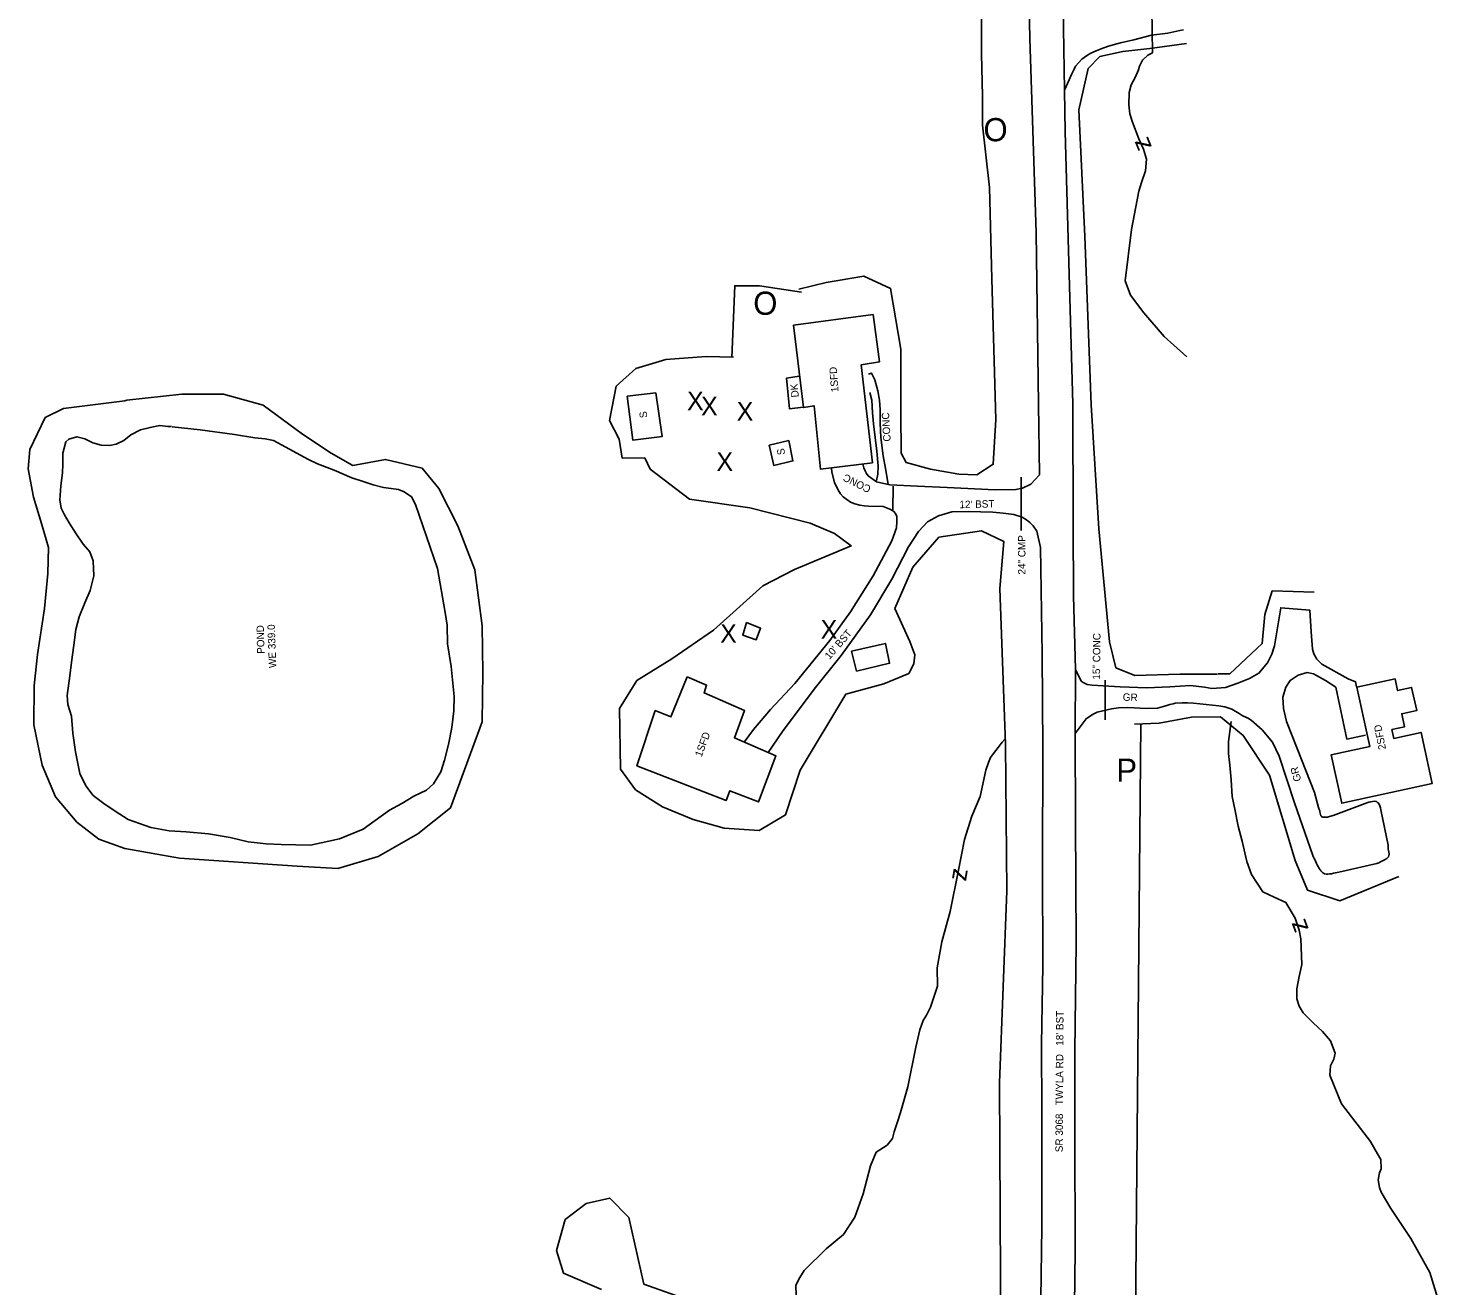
# Model space of a CAD drawing. Extents: x 2030130 to 2036320, y 723205 to 762423.
# Drawn here: x 2031980 to 2032741, y 749317 to 749995 of the extents above; entities that cross this region are included whole.
import ezdxf

# ---------------------------------------------------------------- set-up
doc = ezdxf.new("R2010")
doc.units = 0
for name, color, linetype in [('Draft_Station Cardinal Points', 7, 'Continuous'), ('Draft_Station Labels Major', 7, 'Continuous'), ('Draft_Station Tics Major', 7, 'Continuous'), ('Draft_Station Tics Minor', 7, 'Continuous'), ('Exist Terrain Model Ground Surface', 7, 'Continuous'), ('Old_Level_23', 7, 'Continuous'), ('Old_Level_26', 7, 'Continuous'), ('Old_Level_28', 7, 'Continuous'), ('Prop Alignment Horizontal', 7, 'Continuous'), ('Prop Alignment Vertical', 7, 'Continuous'), ('Prop Horizontal Alignment Ramp', 7, 'Continuous')]:
    doc.layers.add(name, color=color, linetype=linetype)

msp = doc.modelspace()

# ---------------------------------------------------------------- linework, layer by layer
at = {"layer": 'Draft_Station Labels Major'}
msp.add_line((2032691.8, 749643.96), (2032695.71, 749642.37), dxfattribs=at)
for points in [[(2032515.89, 750200.22), (2032516.41, 750179.73), (2032518.02, 750095.15), (2032520.14, 749989.03), (2032523.59, 749884.29), (2032524.93, 749791.93)], [(2032538.17, 750005.66), (2032538.9, 749961.25)], [(2032538.9, 749961.25), (2032541.33, 749966.78), (2032542.55, 749969.61), (2032544.06, 749972.43), (2032544.81, 749974.09), (2032548.24, 749977.82), (2032550.73, 749979.6), (2032553.03, 749981.08), (2032556.01, 749982.28), (2032558.61, 749983.48), (2032562.07, 749984.69), (2032565.06, 749985.61), (2032569.11, 749986.73), (2032576.15, 749988.29), (2032585.79, 749990.84), (2032594.49, 749991.94), (2032600.95, 749993.29), (2032603.07, 749993.71)], [(2032543.36, 749792.2), (2032541.38, 749862.03), (2032539.3, 749938.65), (2032538.9, 749961.25)], [(2032525.4, 749753.8), (2032525.39, 749753.89), (2032524.93, 749791.93)], [(2032543.36, 749792.2), (2032543.52, 749726.54), (2032543.7, 749688.57), (2032544.71, 749648.99), (2032544.69, 749614.41), (2032544.87, 749567.25), (2032545.13, 749501.3), (2032544.37, 749443.26), (2032544.46, 749399), (2032544.63, 749335.85), (2032543.7, 749261.25), (2032543.69, 749207.39), (2032541.71, 749148.35), (2032539.4, 749087.26), (2032537.63, 749059.25)], [(2032413.29, 749757.7), (2032413.55, 749755.22), (2032414.87, 749749.76), (2032416.72, 749745.95), (2032418.24, 749743.69), (2032419.64, 749742.09), (2032421.52, 749740.51), (2032423.49, 749739.12), (2032425.83, 749738.22), (2032428.65, 749737.44), (2032430.88, 749737.12), (2032433.3, 749737), (2032441.22, 749736.76), (2032444.73, 749735.42), (2032446.69, 749734.32), (2032447.79, 749733.1), (2032448.52, 749731.39), (2032448.6, 749728.69), (2032448.41, 749725.31), (2032445.83, 749718.28), (2032435.79, 749699.36), (2032423.55, 749679.99), (2032412.34, 749664.6), (2032393.47, 749641.35), (2032380.39, 749627.35), (2032371.35, 749616.66), (2032366.3, 749609.83)], [(2032525.39, 749753.89), (2032520.72, 749748.92), (2032516.16, 749746.66), (2032512.71, 749745.88), (2032501.43, 749745.83), (2032475.63, 749746.97), (2032459.6, 749747.74), (2032444.81, 749748.54), (2032437.53, 749750.16), (2032433.09, 749753.3), (2032432.19, 749754.53), (2032431.37, 749755.95), (2032430.64, 749757.66), (2032430.19, 749759.73)], [(2032446.28, 749735.02), (2032446.47, 749747.76)], [(2032379.15, 749604.27), (2032386.92, 749615.49), (2032403.88, 749638.29), (2032418.57, 749656.59), (2032434.4, 749678.48), (2032445.78, 749697.64), (2032454.8, 749714.99), (2032460.24, 749723.26), (2032465.1, 749728.52), (2032470.89, 749731.78), (2032478.06, 749733.93), (2032487.02, 749734.1), (2032500.25, 749733.73), (2032505.86, 749733.23), (2032511.57, 749732.53), (2032515.96, 749731.03), (2032518.32, 749729.65), (2032520.1, 749728.16), (2032521.98, 749726.39), (2032523.91, 749723.45), (2032526, 749714.77)], [(2032519.41, 749059.91), (2032520.1, 749072.05), (2032522.09, 749114.92), (2032523.58, 749149.24), (2032523.86, 749165.53), (2032524.35, 749210.1), (2032525.45, 749253.72), (2032526.08, 749309.53), (2032526.63, 749348.67), (2032526.73, 749380.54), (2032526.59, 749410.76), (2032526.55, 749446.98), (2032527.11, 749489.22), (2032526.92, 749543.17), (2032527.13, 749606.52), (2032526.75, 749657.26), (2032526, 749714.77)], [(2032625.64, 749639.29), (2032632.28, 749641.62), (2032638.5, 749644.13), (2032643.66, 749646.97), (2032648.2, 749652.51), (2032650.67, 749657.14), (2032652.07, 749661.73), (2032655.39, 749682.24), (2032671.04, 749681.01), (2032671.8, 749669.2), (2032672.53, 749659.92), (2032673.26, 749657.34), (2032674.77, 749654.46), (2032677.45, 749651.89), (2032691.8, 749643.96)], [(2032544.71, 749648.99), (2032547.79, 749642.72), (2032548.88, 749641.88), (2032551.13, 749640.79), (2032553.75, 749640.49), (2032559.64, 749640.18), (2032568.82, 749639.59), (2032583.21, 749639.07), (2032595.55, 749639.54), (2032606.81, 749640.27), (2032614.26, 749639.43), (2032618.24, 749638.78), (2032625.75, 749639.3)], [(2032690.96, 749611.33), (2032685.06, 749639.4), (2032679.43, 749643.01), (2032673.02, 749646.64), (2032669.54, 749647.35), (2032664.83, 749645.86), (2032660.4, 749643.08), (2032658.07, 749639.48), (2032656.45, 749634.1), (2032656.8, 749627.98), (2032658.51, 749620.87), (2032664.2, 749606.41), (2032673.5, 749582.63), (2032675.75, 749574.57)], [(2032696.24, 749639.55), (2032695.71, 749642.37), (2032695.53, 749642.36)], [(2032544.69, 749614.41), (2032550.53, 749622.4), (2032552.79, 749624.02), (2032554.69, 749625.13), (2032556.5, 749625.96), (2032564.16, 749627.74), (2032567.91, 749628.24), (2032572.92, 749628.39), (2032583.06, 749627.93), (2032588.94, 749628.1), (2032591.43, 749628.76), (2032593.53, 749629.4), (2032595.54, 749630.04), (2032597.36, 749630.48), (2032598.51, 749630.81), (2032602.27, 749630.92), (2032605.06, 749630.91), (2032608.44, 749630.82), (2032611.83, 749630.54), (2032621.99, 749629.3)], [(2032637.28, 749622.84), (2032634.59, 749624.09), (2032633.01, 749625.22), (2032629, 749627.61), (2032625.3, 749628.76), (2032621.99, 749629.3)], [(2032672.68, 749548.74), (2032662.73, 749577.18), (2032654.45, 749602.21), (2032650.93, 749609.79), (2032645.31, 749616.53), (2032639.51, 749621.59), (2032637.44, 749622.88), (2032637.28, 749622.84)], [(2032690.96, 749611.37), (2032701.14, 749613.55)], [(2032683.63, 749570.34), (2032700.8, 749576.74)], [(2032709.27, 749573.3), (2032713.25, 749554.34)], [(2032707.15, 749544.34), (2032686.77, 749539.68)]]:
    msp.add_lwpolyline(points, dxfattribs=at)
for points in [[(2032683.63, 749570.34), (2032681.07, 749569.49), (2032678.88, 749569.3), (2032677.42, 749569.67), (2032676.51, 749572.21), (2032675.75, 749574.57)], [(2032709.27, 749573.3), (2032707.83, 749577.13), (2032706.55, 749577.85), (2032704.91, 749577.85), (2032700.8, 749576.74)], [(2032707.15, 749544.34), (2032711.29, 749546.38), (2032712.93, 749547.47), (2032713.65, 749548.74), (2032713.29, 749552.2), (2032713.25, 749554.34)], [(2032672.68, 749548.74), (2032675.97, 749542.01), (2032677.06, 749540.37), (2032678.88, 749538.92), (2032682.7, 749538.92), (2032686.77, 749539.68)]]:
    msp.add_spline(points, degree=3, dxfattribs=at)
at = {"layer": 'Draft_Station Tics Major'}
msp.add_line((2032576.67, 749252.46), (2032579.96, 749619.79), dxfattribs=at)
for points in [[(2032494.42, 750069.56), (2032494.19, 749980.78), (2032494.73, 749957.98), (2032494.69, 749942.27), (2032498.52, 749908.67), (2032499.73, 749859.46), (2032501.9, 749783.72)], [(2032553.15, 749791.63), (2032549.9, 749882.53), (2032546.6, 749950.59), (2032551.69, 749972.91), (2032557.98, 749979.39), (2032570.33, 749982.08), (2032584.82, 749983.65), (2032604.52, 749986.25)], [(2032397.18, 749852.37), (2032374.45, 749855.78), (2032361.19, 749855.78), (2032359.67, 749817.15)], [(2032501.9, 749783.72), (2032500.5, 749759.54), (2032491.61, 749753.87), (2032481.96, 749754.15), (2032466.64, 749756.97), (2032453.61, 749760.43), (2032450.76, 749765.55), (2032450.67, 749787.34), (2032450.6, 749821.67), (2032445.17, 749854.29), (2032430.69, 749860.98), (2032410.36, 749857.47), (2032395.68, 749853.85)], [(2032360.52, 749817.21), (2032345.8, 749817.71), (2032324.06, 749816.09), (2032307.81, 749811.16), (2032297.3, 749801.58), (2032293.62, 749783.15), (2032298.94, 749773.09), (2032300.56, 749762.85), (2032312.71, 749763.03), (2032315.63, 749757.01), (2032336.76, 749740.68), (2032369.3, 749736.08), (2032401.76, 749727.8), (2032414.85, 749722.22), (2032423.93, 749715.56), (2032393.45, 749702.87), (2032376.36, 749694.05), (2032349.71, 749670.1), (2032327.22, 749654.76), (2032308.49, 749643.01), (2032299.11, 749627.87), (2032299.52, 749595.29), (2032307.77, 749584.16), (2032322.32, 749574.96), (2032338.72, 749568.13), (2032355.45, 749563.43), (2032374.39, 749562.27), (2032388.6, 749570.61), (2032396.35, 749594.76), (2032420.95, 749635.62), (2032441.42, 749641.26), (2032454.94, 749646.88), (2032457.68, 749651.97), (2032458.3, 749656.81), (2032455.58, 749664.06), (2032447.52, 749681.75), (2032457.06, 749704.03), (2032471.23, 749720.27), (2032494.07, 749723.66), (2032506.21, 749717.86), (2032504.08, 749692.53), (2032507.01, 749608.73), (2032507.87, 749529.68), (2032503.88, 749426.19), (2032504.37, 749321.1), (2032505.04, 749222.95)], [(2032032.54, 749793.75), (2031999.52, 749789.67), (2031989.65, 749784.74), (2031981.3, 749767.53), (2031980.46, 749757.1), (2031983.24, 749741.76), (2031987.53, 749727.63), (2031991.39, 749714.65), (2031991.04, 749700.76), (2031989.3, 749681.82), (2031985.43, 749657.04), (2031983.62, 749640.41), (2031983.5, 749619.21), (2031988.01, 749597.38), (2031995.09, 749580.25), (2032006.67, 749566.72), (2032018.52, 749557.45), (2032032.54, 749552.48), (2032062, 749547.21)], [(2032062, 749547.21), (2032125.33, 749542.96), (2032147.34, 749541.7), (2032169.11, 749548.15), (2032190.33, 749560.35), (2032208.02, 749574.38), (2032225.11, 749620.77), (2032225.46, 749647.37), (2032225.08, 749672.41), (2032221.08, 749702.74), (2032211.88, 749726.35), (2032201.63, 749746.47), (2032192.82, 749757.38), (2032173.02, 749762.17), (2032155.39, 749758.94), (2032143.63, 749765.52), (2032128.28, 749775.85), (2032107, 749791.39), (2032085.62, 749797.29), (2032063.26, 749797.38), (2032033.68, 749794.17), (2032032.54, 749793.75)], [(2032621.27, 749646.51), (2032601.02, 749646.47), (2032576.74, 749645.74), (2032566.58, 749649.86), (2032563.07, 749663.84), (2032557.37, 749724.8), (2032553.15, 749791.63)], [(2032673.42, 749690.57), (2032650.84, 749691.3), (2032646.84, 749678.57), (2032645.38, 749662.92), (2032627.9, 749646.54), (2032621.71, 749646.54)], [(2032576.59, 749619.53), (2032589.86, 749620.1), (2032607.31, 749623.33), (2032622.93, 749623.42)], [(2032622.93, 749623.42), (2032635.19, 749613.43), (2032649.39, 749591.96), (2032663.22, 749546.1), (2032669.78, 749530.09), (2032687.26, 749524.27), (2032718.93, 749537.37)], [(2032337.51, 749308.79), (2032312.19, 749317.77), (2032304.16, 749353.59), (2032293.81, 749364.07), (2032281.17, 749361.18), (2032269.86, 749352.54), (2032265.17, 749335.82), (2032268.82, 749323.58), (2032289.33, 749314.76)]]:
    msp.add_lwpolyline(points, dxfattribs=at)
at = {"layer": 'Draft_Station Tics Minor'}
for p, q in [((2032586.28, 749981.38), (2032585.84, 750004.98)), ((2032560.77, 749621.77), (2032560.8, 749643.28))]:
    msp.add_line(p, q, dxfattribs=at)
msp.add_lwpolyline([(2032515.52, 749723.81), (2032515.42, 749752.55)], dxfattribs=at)
at = {"layer": 'Exist Terrain Model Ground Surface'}
for points in [[(2032392.88, 749834.51), (2032435.71, 749840.27), (2032439.1, 749814.7), (2032429.37, 749813.15), (2032435.33, 749760.35), (2032407.34, 749756.98), (2032403.89, 749791.07), (2032398.3, 749790.12)], [(2032303.19, 749796.24), (2032318.64, 749797.97), (2032322.06, 749774.44), (2032306.34, 749772.51)], [(2032379.64, 749769.89), (2032390.31, 749772.35), (2032392.49, 749761.37), (2032382.2, 749758.93)], [(2032367.43, 749674.31), (2032375.08, 749671.15), (2032372.75, 749664.98), (2032365.51, 749667.47)], [(2032424.17, 749658.89), (2032442.35, 749663.03), (2032444.61, 749652.35), (2032426.82, 749648.12)], [(2032335.49, 749644.96), (2032345.99, 749640.54), (2032344.66, 749636.33), (2032366.45, 749626.82), (2032360.99, 749612.13), (2032383.37, 749602.44), (2032373.95, 749577.56), (2032358.56, 749583.58), (2032356.49, 749578.38), (2032308.47, 749597.07), (2032318.32, 749626.81), (2032326.75, 749623.39)], [(2032696.44, 749639.36), (2032702.72, 749610.69), (2032703.42, 749607.48), (2032682.54, 749602.91), (2032688.25, 749576.85), (2032737.05, 749587.54), (2032731.04, 749615.03), (2032716.31, 749611.81), (2032715.27, 749616.55), (2032722.14, 749618.06), (2032720.6, 749625.09), (2032728.64, 749626.85), (2032725.92, 749639.27), (2032718.34, 749637.61), (2032716.97, 749643.85)]]:
    msp.add_lwpolyline(points, close=True, dxfattribs=at)
for points in [[(2032398.01, 749790.35), (2032390.72, 749789.36), (2032389.11, 749806.05), (2032395.95, 749807.03)], [(2032443.76, 749748.78), (2032442.37, 749757.25), (2032441.18, 749764.09), (2032439.95, 749774.01), (2032439.47, 749781.8), (2032439.5, 749788.83), (2032439.22, 749794.07), (2032438.29, 749799.12), (2032436.68, 749805.13), (2032434.95, 749808.73), (2032433.26, 749808.15)], [(2032437.6, 749750.77), (2032438.31, 749754.24), (2032438.47, 749758.56), (2032437.65, 749766.58), (2032435.9, 749781.32), (2032435.4, 749787.36), (2032434.99, 749794.06), (2032434.01, 749798.3)]]:
    msp.add_lwpolyline(points, dxfattribs=at)
at = {"layer": 'Prop Alignment Horizontal'}
for points in [[(2032604.83, 749817.41), (2032592.58, 749828.36), (2032581.66, 749841.16), (2032574.36, 749850.73), (2032571.54, 749858.34), (2032574.91, 749886.15), (2032578.97, 749906.72), (2032580.35, 749911.48), (2032582.58, 749917.61), (2032583.07, 749924), (2032581.35, 749929.3), (2032578.85, 749934.97), (2032575.53, 749943.92), (2032574.01, 749948.44), (2032573.55, 749953.18), (2032573.75, 749959.95), (2032574.75, 749964.03), (2032577.02, 749968.03), (2032578.7, 749972.12), (2032579.35, 749974.16), (2032580.95, 749977.28), (2032583.71, 749980.12), (2032586.28, 749981.38)], [(2032057.96, 749779.67), (2032073.04, 749778.19), (2032091.64, 749775.65), (2032102.56, 749773.85), (2032108.11, 749773.33), (2032112.6, 749772.31), (2032119.3, 749768.82), (2032126.8, 749764.69), (2032131.54, 749762.11), (2032136.26, 749759.74), (2032145.39, 749756.33), (2032154.83, 749752.25), (2032160.9, 749750.2), (2032166.39, 749748.43), (2032171.96, 749747.05), (2032176.05, 749746.49), (2032180.04, 749746.03), (2032182.99, 749744.76), (2032186.96, 749741.97), (2032189.21, 749737.87), (2032200.93, 749703.4), (2032205.14, 749679.67), (2032206.23, 749672.81), (2032206.43, 749662.73), (2032208.35, 749650.66), (2032210.01, 749634.41), (2032209.86, 749626.75), (2032208.77, 749617.69), (2032207.01, 749608.52), (2032204.75, 749600.11), (2032202.8, 749593.84), (2032198.83, 749587.42), (2032195.15, 749584.01), (2032188.26, 749580.69), (2032181.79, 749576.81), (2032175.2, 749573.21), (2032167.42, 749567.55), (2032160.87, 749562.88), (2032148.12, 749557.74), (2032132.51, 749554.36), (2032116.79, 749554.56), (2032108.72, 749555), (2032098.99, 749556.16), (2032089.32, 749558.38), (2032077.62, 749560.36), (2032065.55, 749561.54), (2032056.42, 749561.94), (2032046.47, 749563.87), (2032034.31, 749568.06), (2032027.29, 749572.6), (2032021.25, 749576.69), (2032015.49, 749580.97), (2032011.45, 749586.28), (2032008.34, 749592.98), (2032005.85, 749604.64), (2032004.47, 749614.69), (2032003.71, 749623.78), (2032001.77, 749630.13), (2032001.53, 749634.87), (2032002.86, 749645.58), (2032003.8, 749652.98), (2032004.97, 749662.14), (2032006.17, 749670.52), (2032007.91, 749677.26), (2032010.98, 749684.83), (2032013.78, 749691.6), (2032015.77, 749699.43), (2032015.43, 749707.56), (2032013.63, 749712.36), (2032010.12, 749716.42), (2032006.26, 749722.13), (2032002.58, 749728.03), (2031999.93, 749732.31), (2031998.27, 749735.95), (2031997.55, 749740.39), (2031998.1, 749747.88), (2031998.96, 749754.89), (2031999.1, 749759.55), (2031999.12, 749765.47), (2032000.78, 749771.63), (2032002.38, 749773.13), (2032006.7, 749774.43), (2032011.01, 749773.3), (2032015.34, 749771.2), (2032019.75, 749769.78), (2032024.5, 749769.73), (2032027.88, 749770.32), (2032031.99, 749772.38), (2032035.77, 749775.5), (2032040.93, 749778.08), (2032046.13, 749779.41), (2032051.34, 749780.44), (2032055.62, 749779.99), (2032057.66, 749779.85)], [(2032741.07, 749306.47), (2032735.73, 749324.03), (2032725.54, 749342.39), (2032714.75, 749358.43), (2032709.58, 749367.23), (2032708.63, 749369.8), (2032707.93, 749374.01), (2032708.68, 749377.7), (2032709.48, 749379.93), (2032709.23, 749384.93), (2032706.28, 749390.04), (2032703.74, 749394.59), (2032688.2, 749414.81), (2032681.86, 749430.31), (2032682.28, 749435.43), (2032684, 749439.04), (2032684.77, 749442.15), (2032682.16, 749448.81), (2032677.87, 749453.78), (2032672.82, 749458.54), (2032667.55, 749463.96), (2032665.33, 749467.45), (2032664.05, 749471.56), (2032664.07, 749476.95), (2032665.32, 749483.44), (2032666.66, 749490.02), (2032666.15, 749503.87), (2032665.24, 749508.46), (2032663.21, 749514.95), (2032658.14, 749523.36), (2032651.89, 749526.35), (2032645.74, 749529.05), (2032639.58, 749538.49), (2032637.06, 749545.54), (2032634.61, 749556.44), (2032632.44, 749564.46), (2032630.62, 749573.65), (2032629.16, 749580.54), (2032628.69, 749589.48), (2032627.87, 749597.44), (2032627.2, 749603.68), (2032627.2, 749610.13), (2032628.6, 749620.96)], [(2032493.34, 749580.55), (2032496.38, 749594.73), (2032497.9, 749598.92), (2032498.98, 749601.47), (2032500.65, 749603.64), (2032503.15, 749606.99), (2032505.19, 749609.76), (2032507.07, 749611.85)], [(2032394.33, 749311.59), (2032394.17, 749317.08), (2032396.16, 749321.29), (2032398.55, 749325.12), (2032410.36, 749336.67), (2032419.77, 749344.48), (2032425.85, 749353.73), (2032430.29, 749366.41), (2032434.37, 749381.39), (2032437.42, 749388.81), (2032443.39, 749392.66), (2032446.17, 749396.12), (2032447.13, 749399.72), (2032448.62, 749404.69), (2032450.57, 749410.24), (2032454.49, 749423.96), (2032458.76, 749445.51), (2032460.98, 749454.84), (2032462.76, 749459.81), (2032464.41, 749462.66), (2032466.69, 749466.97), (2032470.4, 749478.28), (2032470.2, 749488.21), (2032472.76, 749502.18), (2032477.28, 749518.52), (2032481.72, 749540.75), (2032484.98, 749557.34), (2032488.84, 749569.9), (2032493.34, 749580.55)]]:
    msp.add_lwpolyline(points, dxfattribs=at)

# ---------------------------------------------------------------- texts
at = {"layer": 'Draft_Station Cardinal Points'}
for p in [(2032495.21, 749933.63), (2032371.15, 749840.1)]:
    msp.add_text('O', height=12.5, dxfattribs=at).set_placement(p)
at = {"layer": 'Draft_Station Tics Major'}
for p in [(2032335.49, 749788.7), (2032343.04, 749785.92), (2032362.24, 749783.11), (2032351.33, 749756), (2032353.32, 749663.38), (2032407.48, 749665.6)]:
    msp.add_text('X', height=10, dxfattribs=at).set_placement(p)
at = {"layer": 'Old_Level_23'}
for s, rotation, p in [('CONC', 153.44801, (2032434.97, 749747.51)), ("12' BST", 1.34726, (2032482.3, 749735.86)), ("10' BST", 48.84493, (2032412.24, 749654.1)), ('GR', 357.99121, (2032570.2, 749632.16)), ('GR', 105.18084, (2032666.49, 749589.17)), ("SR 3068   TWYLA RD   18' BST", 89.6792, (2032537.93, 749388.81))]:
    msp.add_text(s, height=4, rotation=rotation, dxfattribs=at).set_placement(p)
at = {"layer": 'Old_Level_26'}
for s, rotation, p in [('24" CMP', 90.00002, (2032517.83, 749700.13)), ('15" CONC', 89.33357, (2032557.98, 749643.47))]:
    msp.add_text(s, height=4, rotation=rotation, dxfattribs=at).set_placement(p)
at = {"layer": 'Old_Level_28'}
for s, rotation, p in [('1SFD', 94.43524, (2032417.13, 749798.6)), ('DK', 95.46703, (2032395.74, 749795.78)), ('S', 97.62283, (2032314.12, 749784.78)), ('CONC', 93.36836, (2032445.22, 749771.9)), ('S', 98.53602, (2032388.32, 749764.86)), ('2SFD', 101.41843, (2032712.14, 749606.16)), ('1SFD', 69.63111, (2032343.3, 749601.54))]:
    msp.add_text(s, height=4, rotation=rotation, dxfattribs=at).set_placement(p)
at = {"layer": 'Prop Alignment Horizontal'}
for rotation, p in [(112.00557, (2032586.07, 749930.59)), (80.80219, (2032485.76, 749534.54)), (110.85094, (2032670.57, 749509.14))]:
    msp.add_text('z', height=10, rotation=rotation, dxfattribs=at).set_placement(p)
at = {"layer": 'Prop Alignment Vertical'}
for s, rotation, p in [('POND', 91.55736, (2032107.82, 749657.46)), ('WE 339.0', 92.1412, (2032114.18, 749649.87))]:
    msp.add_text(s, height=4, rotation=rotation, dxfattribs=at).set_placement(p)
at = {"layer": 'Prop Horizontal Alignment Ramp'}
msp.add_text('P', height=12.5, dxfattribs=at).set_placement((2032566.8, 749588.43))

doc.saveas('drawing.dxf')
